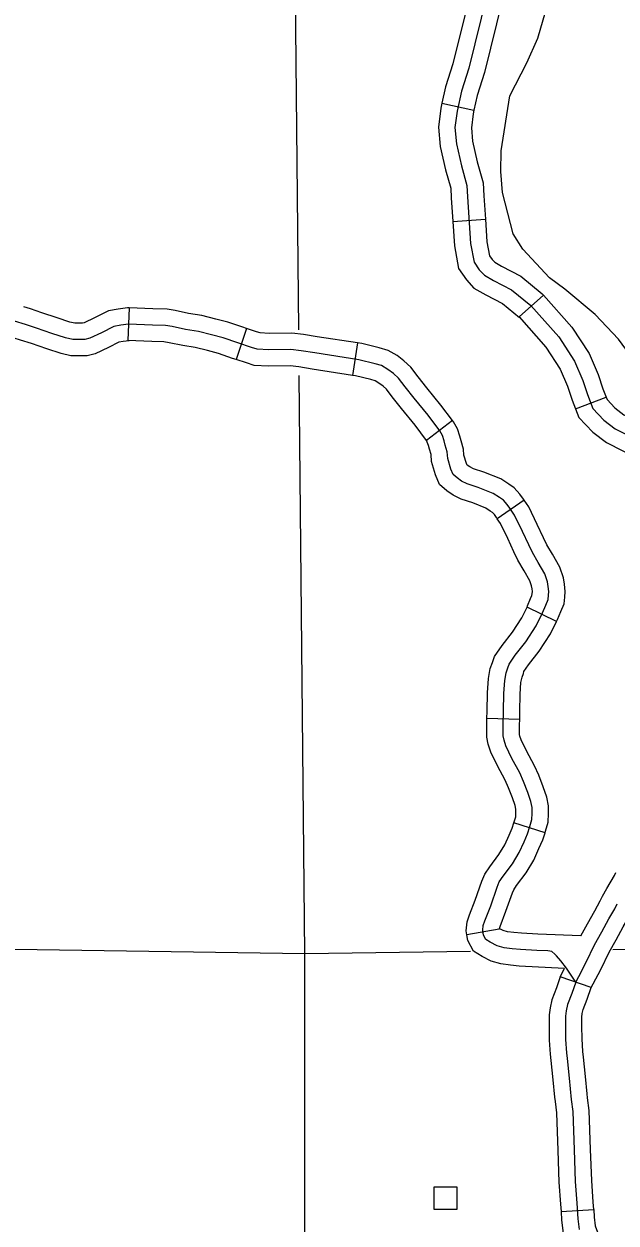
# Model space of a CAD drawing. Extents: x -19 to 366, y -4 to 359.
# Drawn here: x 131.239 to 131.753, y 200.833 to 201.873 of the extents above; entities that cross this region are included whole.
import ezdxf

# ---------------------------------------------------------------- set-up
doc = ezdxf.new("R2010")
doc.units = 0
for name, color, linetype in [('21', 7, 'Continuous'), ('R_Axis Annot', 7, 'Continuous'), ('R_ROW', 7, 'Continuous'), ('R_ROW Annot', 7, 'Continuous'), ('R_Temp Easement', 7, 'Continuous'), ('Sheet Fence', 7, 'Continuous')]:
    doc.layers.add(name, color=color, linetype=linetype)

msp = doc.modelspace()

# ---------------------------------------------------------------- linework, layer by layer
at = {"layer": '21'}
msp.add_lwpolyline([(131.5948, 200.8445), (131.5948, 200.8642), (131.6146, 200.8642), (131.6146, 200.8445)], close=True, dxfattribs=at)
at = {"layer": 'R_Axis Annot'}
for points in [[(131.4774, 201.6077), (131.4728, 202.0735)], [(131.4827, 201.0664), (131.4777, 201.5682)], [(131.4827, 201.0664), (130.5919, 201.0795)], [(132.24, 201.0757), (131.7501, 201.0697)], [(131.4826, 200.0645), (131.4827, 201.0664)], [(131.6265, 201.0682), (131.4827, 201.0664)]]:
    msp.add_lwpolyline(points, dxfattribs=at)
at = {"layer": 'R_ROW'}
for p, q in [((131.7313, 201.037), (131.7044, 201.0462)), ((131.6995, 200.9419), (131.6995, 200.9419)), ((131.7051, 200.8426), (131.7335, 200.8444))]:
    msp.add_line(p, q, dxfattribs=at)
for points in [[(131.7044, 201.0462), (131.7011, 201.0367), (131.6971, 201.0263), (131.6956, 201.0195), (131.6947, 201.0133), (131.6947, 201.0033), (131.6949, 200.9913), (131.6957, 200.9793), (131.6962, 200.9738), (131.6981, 200.9568), (131.6995, 200.9419)], [(131.7178, 201.0416), (131.7145, 201.0318), (131.7108, 201.0222), (131.7095, 201.0169), (131.7089, 201.0123), (131.7089, 201.0034), (131.7091, 200.9919), (131.7099, 200.9804), (131.7103, 200.9753), (131.7122, 200.9583), (131.714, 200.9398), (131.7153, 200.9294), (131.7164, 200.8961), (131.7175, 200.8688), (131.7189, 200.8499), (131.7197, 200.8364), (131.7209, 200.8271)], [(131.7278, 200.9447), (131.7264, 200.9597), (131.7245, 200.9767), (131.724, 200.9815), (131.7233, 200.9925), (131.7231, 201.0035), (131.7231, 201.0113), (131.7235, 201.0144), (131.7244, 201.018), (131.7278, 201.0269), (131.7313, 201.037)], [(131.7335, 200.8444), (131.733, 200.8509), (131.7317, 200.8696), (131.7306, 200.8966), (131.7294, 200.9304), (131.7281, 200.9413), (131.7278, 200.9447)], [(131.6995, 200.9419), (131.6999, 200.9382), (131.7011, 200.9283), (131.7022, 200.8955), (131.7033, 200.868), (131.7047, 200.8489), (131.7051, 200.8426)], [(131.7051, 200.8426), (131.7056, 200.8351), (131.707, 200.8239), (131.7092, 200.8173), (131.7094, 200.8168), (131.7101, 200.7439)], [(131.7335, 200.8444), (131.7339, 200.8378), (131.7348, 200.8303), (131.736, 200.8269), (131.7378, 200.8221), (131.7385, 200.7442)]]:
    msp.add_lwpolyline(points, dxfattribs=at)
at = {"layer": 'R_ROW Annot'}
for p, q in [((131.6017, 201.8045), (131.6295, 201.7983)), ((131.6111, 201.7019), (131.6395, 201.7038)), ((131.6686, 201.619), (131.6898, 201.6379)), ((131.3301, 201.6269), (131.329, 201.5985)), ((131.4319, 201.609), (131.4231, 201.582)), ((131.5283, 201.5964), (131.5239, 201.5683)), ((131.7177, 201.5391), (131.7442, 201.5495)), ((131.611, 201.529), (131.5884, 201.5119)), ((131.6732, 201.4599), (131.6497, 201.4438)), ((131.7011, 201.3546), (131.6756, 201.3672)), ((131.6692, 201.2697), (131.6408, 201.2704)), ((131.6912, 201.1712), (131.6642, 201.1799)), ((131.6514, 201.0876), (131.6234, 201.0829))]:
    msp.add_line(p, q, dxfattribs=at)
for points in [[(131.6267, 201.9016), (131.6112, 201.8386), (131.6049, 201.8186), (131.6017, 201.8045)], [(131.6409, 201.8998), (131.6249, 201.8348), (131.6186, 201.8149), (131.6148, 201.7977), (131.613, 201.7835), (131.6142, 201.7692), (131.6186, 201.7502), (131.6234, 201.733), (131.624, 201.7232), (131.6266, 201.6826), (131.6296, 201.6665), (131.6341, 201.66), (131.6385, 201.6553), (131.6465, 201.6505), (131.6622, 201.6425), (131.6788, 201.6289), (131.7032, 201.6016), (131.7168, 201.5805), (131.7239, 201.5639), (131.7281, 201.5517), (131.7328, 201.5395), (131.7423, 201.5295), (131.7521, 201.522), (131.7936, 201.501)], [(131.6543, 201.8948), (131.6386, 201.831), (131.6324, 201.8112), (131.6295, 201.7983)], [(131.6017, 201.8045), (131.6008, 201.8001), (131.5987, 201.7837), (131.6001, 201.767), (131.6049, 201.7467), (131.6093, 201.7307), (131.6098, 201.7223), (131.6111, 201.7019)], [(131.6295, 201.7983), (131.6288, 201.7953), (131.6273, 201.7832), (131.6283, 201.7714), (131.6324, 201.7537), (131.6375, 201.7354), (131.6382, 201.7241), (131.6395, 201.7038)], [(131.6395, 201.7038), (131.6408, 201.6843), (131.643, 201.6721), (131.6452, 201.6689), (131.6475, 201.6665), (131.6534, 201.663), (131.6701, 201.6545), (131.6887, 201.6391), (131.6898, 201.6379)], [(131.6111, 201.7019), (131.6125, 201.6808), (131.6162, 201.661), (131.6229, 201.6511), (131.6295, 201.6441), (131.6397, 201.6381), (131.6544, 201.6306), (131.669, 201.6186), (131.6686, 201.619)], [(131.6898, 201.6379), (131.7145, 201.6102), (131.7294, 201.5872), (131.7372, 201.569), (131.7414, 201.5566), (131.7442, 201.5495)], [(131.3301, 201.6269), (131.3288, 201.6269), (131.3207, 201.6258), (131.3122, 201.6244), (131.2999, 201.6181), (131.2911, 201.614), (131.2896, 201.6136), (131.2869, 201.6135), (131.283, 201.6136), (131.2786, 201.6146), (131.2676, 201.6182), (131.2542, 201.6227), (131.2444, 201.6259), (131.2388, 201.6277)], [(131.4319, 201.609), (131.4288, 201.61), (131.4159, 201.6144), (131.4053, 201.6172), (131.3931, 201.6203), (131.3817, 201.622), (131.3702, 201.6245), (131.363, 201.6257), (131.3508, 201.6261), (131.3301, 201.6269)], [(131.6549, 201.1337), (131.663, 201.1445), (131.6688, 201.1543), (131.673, 201.1636), (131.676, 201.1703), (131.6781, 201.1768), (131.6798, 201.1828), (131.68, 201.1882), (131.6799, 201.1933), (131.679, 201.1985), (131.6763, 201.2064), (131.6726, 201.2158), (131.6693, 201.2233), (131.6625, 201.2358), (131.6573, 201.2467), (131.6556, 201.2517), (131.6549, 201.2554), (131.6549, 201.2651), (131.6552, 201.2768), (131.6553, 201.2923), (131.6562, 201.3035), (131.6574, 201.3102), (131.659, 201.3144), (131.6601, 201.3178), (131.6654, 201.3255), (131.6745, 201.3371), (131.6835, 201.351), (131.6891, 201.3623), (131.6918, 201.369), (131.6938, 201.3737), (131.6941, 201.3774), (131.6945, 201.3808), (131.694, 201.385), (131.6933, 201.3892), (131.691, 201.396), (131.6853, 201.4059), (131.6803, 201.4145), (131.677, 201.4213), (131.6716, 201.4329), (131.6648, 201.447), (131.6607, 201.4529), (131.6583, 201.4563), (131.655, 201.4599), (131.6517, 201.4623), (131.6463, 201.4658), (131.6332, 201.4709), (131.6237, 201.4741), (131.6187, 201.4765), (131.6148, 201.4793), (131.6115, 201.4822), (131.6095, 201.4868), (131.6067, 201.4962), (131.6062, 201.5019), (131.6046, 201.5078), (131.6036, 201.5115), (131.6021, 201.5162), (131.5998, 201.5202), (131.5896, 201.5337), (131.5776, 201.5485), (131.5698, 201.5583), (131.564, 201.5659), (131.5596, 201.5699), (131.5548, 201.5735), (131.5493, 201.5768), (131.5436, 201.5784), (131.5295, 201.5818), (131.4913, 201.5878), (131.4794, 201.5897), (131.4705, 201.5908), (131.4513, 201.5905), (131.4413, 201.591), (131.4364, 201.5926), (131.4244, 201.5965), (131.4117, 201.6008), (131.4017, 201.6035), (131.3903, 201.6064), (131.3791, 201.6081), (131.3675, 201.6106), (131.3617, 201.6115), (131.3503, 201.6119), (131.3295, 201.6127), (131.3229, 201.6118), (131.3168, 201.6107), (131.3061, 201.6053), (131.2959, 201.6006), (131.2916, 201.5994), (131.2869, 201.5993), (131.2813, 201.5994), (131.2748, 201.6009), (131.2631, 201.6047), (131.2497, 201.6093), (131.2401, 201.6124), (131.2306, 201.6154)], [(131.6686, 201.619), (131.6918, 201.5929), (131.7042, 201.5738), (131.7106, 201.5588), (131.7147, 201.5468), (131.7177, 201.5391)], [(131.3302, 201.5984), (131.325, 201.5977), (131.3213, 201.5971), (131.3123, 201.5925), (131.3007, 201.5871), (131.2937, 201.5853), (131.287, 201.5851), (131.2795, 201.5852), (131.271, 201.5872), (131.2586, 201.5912), (131.2452, 201.5958), (131.2357, 201.5989), (131.2303, 201.6006)], [(131.5283, 201.5964), (131.4935, 201.6018), (131.4814, 201.6038), (131.4713, 201.605), (131.4516, 201.6047), (131.4439, 201.6051), (131.4408, 201.6061), (131.4319, 201.609)], [(131.4231, 201.582), (131.4199, 201.583), (131.4076, 201.5872), (131.3981, 201.5898), (131.3875, 201.5925), (131.3766, 201.5941), (131.3649, 201.5966), (131.3603, 201.5974), (131.3498, 201.5977), (131.329, 201.5985)], [(131.611, 201.529), (131.6008, 201.5425), (131.5887, 201.5574), (131.581, 201.567), (131.5746, 201.5755), (131.5687, 201.5809), (131.5627, 201.5854), (131.555, 201.5899), (131.5472, 201.5922), (131.5322, 201.5958), (131.5283, 201.5964)], [(131.5239, 201.5683), (131.4891, 201.5738), (131.4775, 201.5757), (131.4698, 201.5765), (131.451, 201.5762), (131.4387, 201.5769), (131.4321, 201.5791), (131.4231, 201.582)], [(131.5884, 201.5119), (131.5784, 201.525), (131.5666, 201.5396), (131.5586, 201.5496), (131.5535, 201.5563), (131.5506, 201.559), (131.547, 201.5616), (131.5436, 201.5636), (131.5399, 201.5647), (131.5267, 201.5679), (131.5239, 201.5683)], [(131.7442, 201.5495), (131.745, 201.5473), (131.7518, 201.5401), (131.7597, 201.5341), (131.8001, 201.5136), (131.8199, 201.5033)], [(131.7177, 201.5391), (131.7206, 201.5318), (131.7328, 201.5189), (131.7445, 201.5099), (131.7871, 201.4883), (131.8068, 201.4781)], [(131.6732, 201.4599), (131.6724, 201.4609), (131.6694, 201.4652), (131.6644, 201.4706), (131.6597, 201.474), (131.6529, 201.4785), (131.6381, 201.4843), (131.629, 201.4873), (131.6259, 201.4888), (131.6236, 201.4904), (131.6233, 201.4908), (131.6229, 201.4917), (131.6207, 201.4989), (131.6203, 201.5043), (131.6183, 201.5115), (131.6173, 201.5156), (131.6151, 201.5219), (131.6118, 201.528), (131.611, 201.529)], [(131.6497, 201.4438), (131.649, 201.4448), (131.6472, 201.4474), (131.6456, 201.4492), (131.6437, 201.4505), (131.6397, 201.4531), (131.6284, 201.4576), (131.6184, 201.4609), (131.6114, 201.4643), (131.606, 201.4681), (131.5997, 201.4736), (131.5961, 201.4819), (131.5926, 201.4936), (131.5922, 201.4995), (131.5909, 201.5042), (131.59, 201.5074), (131.589, 201.5104), (131.5879, 201.5125), (131.5884, 201.5119)], [(131.7011, 201.3546), (131.702, 201.3565), (131.7049, 201.3635), (131.7077, 201.3701), (131.7083, 201.3759), (131.7088, 201.3807), (131.7081, 201.387), (131.7071, 201.3927), (131.704, 201.4019), (131.6976, 201.413), (131.6928, 201.4211), (131.6899, 201.4273), (131.6844, 201.439), (131.6771, 201.4542), (131.6732, 201.4599)], [(131.6756, 201.3672), (131.6761, 201.3682), (131.6787, 201.3745), (131.6798, 201.3772), (131.68, 201.3788), (131.6802, 201.3808), (131.68, 201.3831), (131.6795, 201.3856), (131.678, 201.3901), (131.673, 201.3987), (131.6677, 201.4078), (131.6642, 201.4152), (131.6588, 201.4268), (131.6524, 201.4398), (131.6497, 201.4438)], [(131.6408, 201.2704), (131.641, 201.277), (131.6411, 201.2929), (131.6421, 201.3053), (131.6436, 201.3139), (131.6455, 201.3191), (131.6472, 201.3242), (131.6539, 201.3339), (131.6629, 201.3453), (131.6711, 201.358), (131.6756, 201.3672)], [(131.6692, 201.2697), (131.6694, 201.2766), (131.6695, 201.2917), (131.6703, 201.3017), (131.6712, 201.3064), (131.6724, 201.3097), (131.6729, 201.3114), (131.6768, 201.317), (131.6861, 201.3289), (131.6958, 201.344), (131.7011, 201.3546)], [(131.6642, 201.1799), (131.6645, 201.1809), (131.6657, 201.1851), (131.6658, 201.1884), (131.6657, 201.1918), (131.6652, 201.195), (131.6629, 201.2016), (131.6595, 201.2104), (131.6566, 201.217), (131.6499, 201.2293), (131.6441, 201.2413), (131.6418, 201.2481), (131.6407, 201.2542), (131.6407, 201.2653), (131.6408, 201.2704)], [(131.6912, 201.1712), (131.6917, 201.1727), (131.6939, 201.1805), (131.6943, 201.188), (131.6941, 201.1947), (131.6927, 201.2021), (131.6896, 201.2113), (131.6857, 201.2213), (131.6821, 201.2295), (131.6752, 201.2423), (131.6705, 201.252), (131.6694, 201.2553), (131.6691, 201.2567), (131.6691, 201.2649), (131.6692, 201.2697)], [(131.6234, 201.0829), (131.6228, 201.0863), (131.6235, 201.094), (131.6257, 201.1), (131.6306, 201.1129), (131.6364, 201.1292), (131.6389, 201.1354), (131.6433, 201.1419), (131.6512, 201.1525), (131.6562, 201.1608), (131.66, 201.1694), (131.6627, 201.1754), (131.6642, 201.1799)], [(131.6514, 201.0875), (131.6515, 201.0877), (131.6523, 201.09), (131.6573, 201.1032), (131.6629, 201.1191), (131.6641, 201.1219), (131.6665, 201.1255), (131.6748, 201.1366), (131.6814, 201.1477), (131.6859, 201.1578), (131.6893, 201.1652), (131.6912, 201.1712)], [(131.7178, 201.0416), (131.7145, 201.0468), (131.7097, 201.0538), (131.705, 201.0601), (131.7012, 201.0645), (131.6998, 201.0661), (131.697, 201.0682), (131.6936, 201.0688), (131.6841, 201.0691), (131.6698, 201.0699), (131.6626, 201.0706), (131.6557, 201.0715), (131.6497, 201.0731), (131.6436, 201.0763), (131.6398, 201.0787), (131.6379, 201.0825), (131.6371, 201.0869), (131.6375, 201.0909), (131.639, 201.095), (131.644, 201.108), (131.6496, 201.1242), (131.6515, 201.1287), (131.6549, 201.1337)], [(131.7223, 201.082), (131.728, 201.0923), (131.7343, 201.1037), (131.7392, 201.1122), (131.7412, 201.1163), (131.7448, 201.1231), (131.7514, 201.1343), (131.7528, 201.1368)], [(131.7313, 201.037), (131.7331, 201.0401), (131.7395, 201.0527), (131.7468, 201.0676), (131.7529, 201.0785), (131.759, 201.0897), (131.7642, 201.0987), (131.7666, 201.1034), (131.7697, 201.1093), (131.7759, 201.12), (131.7775, 201.1226)], [(131.7178, 201.0416), (131.7204, 201.0466), (131.7268, 201.0591), (131.7342, 201.0742), (131.7404, 201.0854), (131.7466, 201.0967), (131.7517, 201.1054), (131.7539, 201.1098)], [(131.708, 201.0536), (131.6688, 201.0557), (131.6611, 201.0565), (131.6529, 201.0575), (131.6444, 201.0599), (131.6365, 201.064), (131.629, 201.0687), (131.6243, 201.0779), (131.6234, 201.0829)], [(131.7223, 201.082), (131.6848, 201.0833), (131.6709, 201.0841), (131.6642, 201.0847), (131.6585, 201.0854), (131.6549, 201.0864), (131.6513, 201.0883), (131.6514, 201.0876)], [(131.7044, 201.0462), (131.7078, 201.0531), (131.708, 201.0536)]]:
    msp.add_lwpolyline(points, dxfattribs=at)
at = {"layer": 'R_Temp Easement'}
msp.add_lwpolyline([(131.8858, 201.504), (131.8813, 201.5071), (131.8669, 201.5126), (131.8551, 201.514), (131.8243, 201.5234), (131.8113, 201.53), (131.7979, 201.5412), (131.755, 201.5998), (131.7346, 201.6211), (131.7085, 201.6432), (131.6951, 201.6528), (131.672, 201.6779), (131.6635, 201.6911), (131.6543, 201.727), (131.6528, 201.7452), (131.653, 201.763), (131.6606, 201.8109), (131.6753, 201.8396), (131.6848, 201.861), (131.6916, 201.8838)], dxfattribs=at)
at = {"layer": 'Sheet Fence'}
for points in [[(139.4406, 1.5315), (139.2511, 10.1473), (139.0608, 18.7633), (138.8699, 27.3793), (138.6784, 35.9956), (138.4861, 44.6119), (138.2932, 53.2285), (138.0997, 61.8451), (137.9055, 70.4619), (137.7106, 79.0789), (137.5151, 87.6959), (137.319, 96.3132), (137.1221, 104.9306), (136.9247, 113.5481), (136.7265, 122.1658), (136.5278, 130.7836), (136.3283, 139.4016), (136.1282, 148.0197), (135.9275, 156.6379), (135.7261, 165.2564), (135.5241, 173.8749), (135.3214, 182.4936), (135.1181, 191.1125), (134.9141, 199.7315), (134.7095, 208.3506), (134.5043, 216.9699), (134.2984, 225.5894), (134.0919, 234.209), (133.8847, 242.8288), (133.6769, 251.4487), (133.4685, 260.0687), (133.2594, 268.6889), (133.0497, 277.3093), (132.8393, 285.9298), (132.6283, 294.5504), (132.4167, 303.1713), (132.2044, 311.7922), (131.9916, 320.4133), (131.778, 329.0346), (131.5639, 337.656), (131.3491, 346.2776)], [(132.1027, 1.3746), (131.9232, 9.99), (131.7429, 18.6056), (131.5621, 27.2214), (131.3806, 35.8373), (131.1985, 44.4533), (131.0158, 53.0695), (130.8324, 61.6859), (130.6485, 70.3024), (130.4639, 78.919), (130.2786, 87.5358), (130.0928, 96.1527), (129.9063, 104.7698), (129.7193, 113.387), (129.5316, 122.0044), (129.3433, 130.6219), (129.1543, 139.2396), (128.9648, 147.8575), (128.7746, 156.4754), (128.5838, 165.0936), (128.3925, 173.7119), (128.2005, 182.3303), (128.0078, 190.9489), (127.8146, 199.5676), (127.6208, 208.1865), (127.4264, 216.8056), (127.2313, 225.4247), (127.0357, 234.0441), (126.8394, 242.6636), (126.6425, 251.2833), (126.4451, 259.9031), (126.247, 268.523), (126.0483, 277.1431), (125.849, 285.7634), (125.6492, 294.3838), (125.4487, 303.0044), (125.2476, 311.6252), (125.0459, 320.2461), (124.8437, 328.8671), (124.6408, 337.4883), (124.4373, 346.1097)], [(0, 198.1326), (7.1014, 198.137), (14.2028, 198.1503), (21.3042, 198.1724), (28.4055, 198.2034), (35.5068, 198.2433), (42.6081, 198.292), (49.7092, 198.3496), (56.8103, 198.4161), (63.9113, 198.4913), (71.0123, 198.5755), (78.1131, 198.6685), (85.2137, 198.7704), (92.3143, 198.8811), (99.4147, 199.0007), (106.5149, 199.1291), (113.615, 199.2664), (120.7149, 199.4126), (127.8146, 199.5676), (134.9141, 199.7315), (142.0135, 199.9042), (149.1125, 200.0858), (156.2114, 200.2762), (163.31, 200.4755), (170.4084, 200.6837), (177.5065, 200.9007), (184.6043, 201.1265), (191.7018, 201.3612), (198.799, 201.6048), (205.896, 201.8572), (212.9926, 202.1185), (220.0888, 202.3886), (227.1848, 202.6676), (234.2803, 202.9554), (241.3755, 203.2521), (248.4704, 203.5576), (255.5648, 203.872), (262.6589, 204.1952), (269.7525, 204.5273), (276.8457, 204.8682), (283.9385, 205.218), (291.0309, 205.5766), (298.1228, 205.9441), (305.2142, 206.3204), (312.3051, 206.7056), (319.3956, 207.0996), (326.4856, 207.5024), (333.5751, 207.9141), (340.664, 208.3347)]]:
    msp.add_spline(points, degree=3, dxfattribs=at)

doc.saveas('drawing.dxf')
